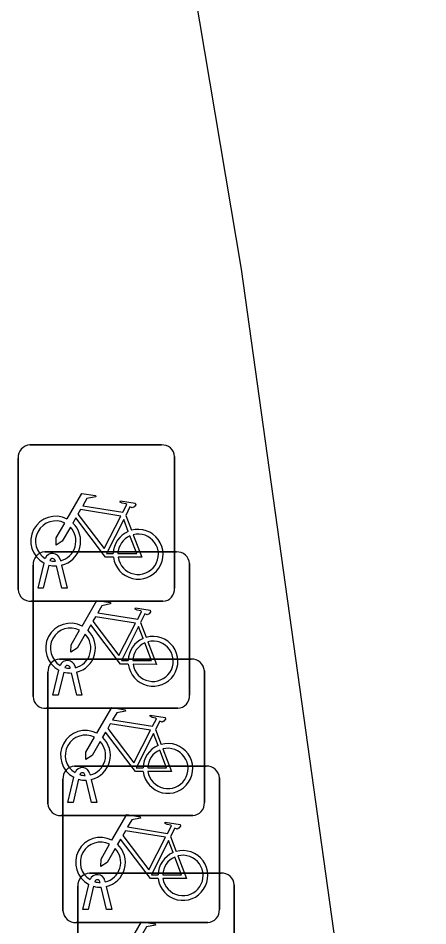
# Model space of a CAD drawing. Extents: x 160557 to 161245, y 385330 to 386505.
# Drawn here: x 161051.26 to 161053.88, y 386439.23 to 386445.03 of the extents above; entities that cross this region are included whole.
import ezdxf

# ---------------------------------------------------------------- set-up
doc = ezdxf.new("R2010")
doc.units = 0
doc.layers.add('IMGEO_Fietsenrek', color=7, linetype='Continuous')
doc.layers.add('IMGEO_Rijbaan_regionaal_gesloten', color=7, linetype='Continuous')

msp = doc.modelspace()

# ---------------------------------------------------------------- linework, layer by layer
at = {"layer": 'IMGEO_Fietsenrek'}
for p, q in [((161051.3339, 386442.2985), (161052.1748, 386442.2985)), ((161052.1748, 386442.2985), (161051.3339, 386442.2985)), ((161051.2595, 386441.3739), (161051.2595, 386442.2148)), ((161051.2595, 386442.2148), (161051.2595, 386441.3739)), ((161052.2585, 386442.2241), (161052.2585, 386441.3832)), ((161052.2585, 386441.3832), (161052.2585, 386442.2241)), ((161051.9462, 386441.8482), (161051.9825, 386441.753)), ((161051.4289, 386441.6145), (161052.2698, 386441.6145)), ((161052.2698, 386441.6145), (161051.4289, 386441.6145)), ((161051.3865, 386441.3833), (161051.4248, 386441.5433)), ((161051.4969, 386441.5549), (161051.4959, 386441.5592)), ((161051.5276, 386441.5664), (161051.5294, 386441.5585)), ((161052.3535, 386441.5401), (161052.3535, 386440.6992)), ((161052.3535, 386440.6992), (161052.3535, 386441.5401)), ((161051.3545, 386440.6899), (161051.3545, 386441.5308)), ((161051.3545, 386441.5308), (161051.3545, 386440.6899)), ((161051.4552, 386441.5311), (161051.4199, 386441.3833)), ((161051.538, 386441.3833), (161051.5041, 386441.525)), ((161051.5364, 386441.5293), (161051.5714, 386441.3833)), ((161051.4199, 386441.3833), (161051.3865, 386441.3833)), ((161051.5714, 386441.3833), (161051.538, 386441.3833)), ((161052.1841, 386441.2995), (161051.3432, 386441.2995)), ((161051.3432, 386441.2995), (161052.1841, 386441.2995)), ((161052.0412, 386441.1642), (161052.0775, 386441.069)), ((161051.5239, 386440.9295), (161052.3648, 386440.9295)), ((161052.3648, 386440.9295), (161051.5239, 386440.9295)), ((161051.4495, 386440.0049), (161051.4495, 386440.8458)), ((161051.4495, 386440.8458), (161051.4495, 386440.0049)), ((161051.4815, 386440.6993), (161051.5198, 386440.8593)), ((161051.5502, 386440.8471), (161051.5149, 386440.6993)), ((161051.5919, 386440.8709), (161051.5909, 386440.8752)), ((161051.633, 386440.6993), (161051.5991, 386440.841)), ((161051.6226, 386440.8824), (161051.6244, 386440.8745)), ((161051.6314, 386440.8453), (161051.6664, 386440.6993)), ((161052.4485, 386440.8551), (161052.4485, 386440.0142)), ((161052.4485, 386440.0142), (161052.4485, 386440.8551)), ((161051.5149, 386440.6993), (161051.4815, 386440.6993)), ((161051.6664, 386440.6993), (161051.633, 386440.6993)), ((161052.2791, 386440.6155), (161051.4382, 386440.6155)), ((161051.4382, 386440.6155), (161052.2791, 386440.6155)), ((161052.1362, 386440.4792), (161052.1725, 386440.384)), ((161051.6199, 386440.2455), (161052.4608, 386440.2455)), ((161052.4608, 386440.2455), (161051.6199, 386440.2455)), ((161051.5455, 386439.3209), (161051.5455, 386440.1618)), ((161051.5455, 386440.1618), (161051.5455, 386439.3209)), ((161051.5765, 386440.0143), (161051.6148, 386440.1743)), ((161051.6452, 386440.1621), (161051.6099, 386440.0143)), ((161051.6869, 386440.1859), (161051.6859, 386440.1902)), ((161051.728, 386440.0143), (161051.6941, 386440.156)), ((161051.7176, 386440.1974), (161051.7194, 386440.1895)), ((161051.7264, 386440.1603), (161051.7614, 386440.0143)), ((161052.5445, 386440.1711), (161052.5445, 386439.3302)), ((161052.5445, 386439.3302), (161052.5445, 386440.1711)), ((161051.6099, 386440.0143), (161051.5765, 386440.0143)), ((161051.7614, 386440.0143), (161051.728, 386440.0143)), ((161052.3741, 386439.9305), (161051.5332, 386439.9305)), ((161051.5332, 386439.9305), (161052.3741, 386439.9305)), ((161052.2322, 386439.7952), (161052.2685, 386439.7)), ((161051.7149, 386439.5615), (161052.5558, 386439.5615)), ((161052.5558, 386439.5615), (161051.7149, 386439.5615)), ((161051.7829, 386439.5019), (161051.7819, 386439.5062)), ((161051.8136, 386439.5134), (161051.8154, 386439.5055)), ((161051.6405, 386438.6369), (161051.6405, 386439.4778)), ((161051.6405, 386439.4778), (161051.6405, 386438.6369)), ((161051.6725, 386439.3303), (161051.7108, 386439.4903)), ((161051.7412, 386439.4781), (161051.7059, 386439.3303)), ((161051.824, 386439.3303), (161051.7901, 386439.472)), ((161051.8224, 386439.4763), (161051.8574, 386439.3303)), ((161052.6395, 386439.4871), (161052.6395, 386438.6462)), ((161052.6395, 386438.6462), (161052.6395, 386439.4871)), ((161051.7059, 386439.3303), (161051.6725, 386439.3303)), ((161051.8574, 386439.3303), (161051.824, 386439.3303)), ((161052.4701, 386439.2465), (161051.6292, 386439.2465)), ((161051.6292, 386439.2465), (161052.4701, 386439.2465))]:
    msp.add_line(p, q, dxfattribs=at)
for points in [[(161051.5721, 386441.8252), (161051.6668, 386441.9887), (161051.753, 386441.9749), (161051.7547, 386441.9662), (161051.6986, 386441.9553), (161051.6724, 386441.91), (161051.9276, 386441.8692)], [(161051.9276, 386441.8692), (161051.9526, 386441.918), (161051.9475, 386441.922), (161051.9243, 386441.9257), (161051.9116, 386441.9332), (161051.9106, 386441.9363), (161051.9128, 386441.9409), (161052.0076, 386441.9258), (161052.0099, 386441.9155), (161052.0005, 386441.9031), (161051.9881, 386441.8967), (161051.9736, 386441.9029), (161051.9462, 386441.8482)], [(161051.9147, 386441.844), (161051.6579, 386441.885), (161051.6412, 386441.8562), (161051.8082, 386441.6359), (161051.9147, 386441.844)], [(161051.8678, 386441.5805), (161051.8181, 386441.5806), (161051.6274, 386441.8323), (161051.6084, 386441.7995)], [(161051.5928, 386441.7727), (161051.5412, 386441.6835), (161051.5013, 386441.6575), (161051.5025, 386441.705), (161051.557, 386441.7992)], [(161051.9627, 386441.746), (161051.9334, 386441.8228), (161051.824, 386441.6047), (161051.8667, 386441.6046)], [(161051.8967, 386441.6045), (161052.0166, 386441.6043), (161051.9734, 386441.7179)], [(161051.9932, 386441.7248), (161052.0482, 386441.5802), (161051.8981, 386441.5805)], [(161051.6671, 386441.1412), (161051.7618, 386441.3047), (161051.848, 386441.2909), (161051.8497, 386441.2822), (161051.7936, 386441.2713), (161051.7674, 386441.226), (161052.0226, 386441.1852)], [(161052.0226, 386441.1852), (161052.0476, 386441.234), (161052.0425, 386441.238), (161052.0193, 386441.2417), (161052.0066, 386441.2492), (161052.0056, 386441.2523), (161052.0078, 386441.2569), (161052.1026, 386441.2418), (161052.1049, 386441.2315), (161052.0955, 386441.2191), (161052.0831, 386441.2127), (161052.0686, 386441.2189), (161052.0412, 386441.1642)], [(161052.0097, 386441.16), (161051.7529, 386441.201), (161051.7362, 386441.1722), (161051.9032, 386440.9519), (161052.0097, 386441.16)], [(161051.9628, 386440.8965), (161051.9131, 386440.8966), (161051.7224, 386441.1483), (161051.7034, 386441.1155)], [(161052.0577, 386441.062), (161052.0284, 386441.1388), (161051.919, 386440.9207), (161051.9617, 386440.9206)], [(161051.6878, 386441.0887), (161051.6362, 386440.9995), (161051.5963, 386440.9735), (161051.5975, 386441.021), (161051.652, 386441.1152)], [(161051.9917, 386440.9205), (161052.1116, 386440.9203), (161052.0684, 386441.0339)], [(161052.0882, 386441.0408), (161052.1432, 386440.8962), (161051.9931, 386440.8965)], [(161051.7621, 386440.4562), (161051.8568, 386440.6197), (161051.943, 386440.6059), (161051.9447, 386440.5972), (161051.8886, 386440.5863), (161051.8624, 386440.541), (161052.1176, 386440.5002)], [(161052.1176, 386440.5002), (161052.1426, 386440.549), (161052.1375, 386440.553), (161052.1143, 386440.5567), (161052.1016, 386440.5642), (161052.1006, 386440.5673), (161052.1028, 386440.5719), (161052.1976, 386440.5568), (161052.1999, 386440.5465), (161052.1905, 386440.5341), (161052.1781, 386440.5277), (161052.1636, 386440.5339), (161052.1362, 386440.4792)], [(161052.1047, 386440.475), (161051.8479, 386440.516), (161051.8312, 386440.4872), (161051.9982, 386440.2669), (161052.1047, 386440.475)], [(161052.0578, 386440.2115), (161052.0081, 386440.2116), (161051.8174, 386440.4633), (161051.7984, 386440.4305)], [(161052.1527, 386440.377), (161052.1234, 386440.4538), (161052.014, 386440.2357), (161052.0567, 386440.2356)], [(161051.7828, 386440.4037), (161051.7312, 386440.3145), (161051.6913, 386440.2885), (161051.6925, 386440.336), (161051.747, 386440.4302)], [(161052.0867, 386440.2355), (161052.2066, 386440.2353), (161052.1634, 386440.3489)], [(161052.1832, 386440.3558), (161052.2382, 386440.2112), (161052.0881, 386440.2115)], [(161051.8581, 386439.7722), (161051.9528, 386439.9357), (161052.039, 386439.9219), (161052.0407, 386439.9132), (161051.9846, 386439.9023), (161051.9584, 386439.857), (161052.2136, 386439.8162)], [(161052.2136, 386439.8162), (161052.2386, 386439.865), (161052.2335, 386439.869), (161052.2103, 386439.8727), (161052.1976, 386439.8802), (161052.1966, 386439.8833), (161052.1988, 386439.8879), (161052.2936, 386439.8728), (161052.2959, 386439.8625), (161052.2865, 386439.8501), (161052.2741, 386439.8437), (161052.2596, 386439.8499), (161052.2322, 386439.7952)], [(161052.2007, 386439.791), (161051.9439, 386439.832), (161051.9272, 386439.8032), (161052.0942, 386439.5829), (161052.2007, 386439.791)], [(161051.8788, 386439.7197), (161051.8272, 386439.6305), (161051.7873, 386439.6045), (161051.7885, 386439.652), (161051.843, 386439.7462)], [(161052.1538, 386439.5275), (161052.1041, 386439.5276), (161051.9134, 386439.7793), (161051.8944, 386439.7465)], [(161052.2487, 386439.693), (161052.2194, 386439.7698), (161052.11, 386439.5517), (161052.1527, 386439.5516)], [(161052.1827, 386439.5515), (161052.3026, 386439.5513), (161052.2594, 386439.6649)], [(161052.2792, 386439.6718), (161052.3342, 386439.5272), (161052.1841, 386439.5275)], [(161051.9531, 386439.0882), (161052.0478, 386439.2517), (161052.134, 386439.2379), (161052.1357, 386439.2292), (161052.0796, 386439.2183), (161052.0534, 386439.173), (161052.3086, 386439.1322)]]:
    msp.add_lwpolyline(points, dxfattribs=at)
for centre, radius, start, end in [((161051.3372, 386442.2206), 0.0779, 92.4484, 184.28452), ((161051.3372, 386442.2206), 0.0779, 92.4484, 184.28452), ((161052.1806, 386442.2208), 0.0779, 2.4484, 94.28452), ((161052.1806, 386442.2208), 0.0779, 2.4484, 94.28452), ((161051.4991, 386441.6839), 0.159, 62.67661, 242.13685), ((161051.4991, 386441.6839), 0.129, 63.31916, 238.90302), ((161051.4991, 386441.6839), 0.129, 283.60429, 43.43025), ((161051.4991, 386441.6839), 0.159, 283.5766, 46.60424), ((161052.0257, 386441.5999), 0.159, 113.3408, 178.32165), ((161052.0257, 386441.5999), 0.159, 187.0065, 105.77075), ((161052.0257, 386441.5999), 0.129, 113.92302, 177.95563), ((161052.0257, 386441.5999), 0.129, 188.67146, 104.58832), ((161051.4322, 386441.5366), 0.0779, 92.4484, 184.28452), ((161051.4322, 386441.5366), 0.0779, 92.4484, 184.28452), ((161051.4789, 386441.5553), 0.0499, 12.8025, 158.69338), ((161052.2756, 386441.5368), 0.0779, 2.4484, 94.28452), ((161052.2756, 386441.5368), 0.0779, 2.4484, 94.28452), ((161051.4789, 386441.5553), 0.0174, 12.8025, 163.45023), ((161051.4991, 386441.6839), 0.129, 253.41502, 269.02044), ((161051.4991, 386441.6839), 0.159, 253.99666, 271.78671), ((161051.3374, 386441.3772), 0.0779, 182.4484, 274.28452), ((161051.3374, 386441.3772), 0.0779, 182.4484, 274.28452), ((161052.1808, 386441.3774), 0.0779, 272.4484, 4.28452), ((161052.1808, 386441.3774), 0.0779, 272.4484, 4.28452), ((161051.5941, 386440.9999), 0.159, 62.67661, 242.13685), ((161051.5941, 386440.9999), 0.129, 63.31916, 238.90302), ((161051.5941, 386440.9999), 0.129, 283.60429, 43.43025), ((161051.5941, 386440.9999), 0.159, 283.5766, 46.60424), ((161052.1207, 386440.9159), 0.159, 187.0065, 105.77075), ((161052.1207, 386440.9159), 0.159, 113.3408, 178.32165), ((161052.1207, 386440.9159), 0.129, 113.92302, 177.95563), ((161052.1207, 386440.9159), 0.129, 188.67146, 104.58832), ((161051.5272, 386440.8516), 0.0779, 92.4484, 184.28452), ((161051.5272, 386440.8516), 0.0779, 92.4484, 184.28452), ((161051.5739, 386440.8713), 0.0499, 12.8025, 158.69338), ((161052.3706, 386440.8518), 0.0779, 2.4484, 94.28452), ((161052.3706, 386440.8518), 0.0779, 2.4484, 94.28452), ((161051.5941, 386440.9999), 0.159, 253.99666, 271.78671), ((161051.5739, 386440.8713), 0.0174, 12.8025, 163.45023), ((161051.5941, 386440.9999), 0.129, 253.41502, 269.02044), ((161051.4324, 386440.6932), 0.0779, 182.4484, 274.28452), ((161051.4324, 386440.6932), 0.0779, 182.4484, 274.28452), ((161052.2758, 386440.6934), 0.0779, 272.4484, 4.28452), ((161052.2758, 386440.6934), 0.0779, 272.4484, 4.28452), ((161051.6891, 386440.3149), 0.159, 62.67661, 242.13685), ((161051.6891, 386440.3149), 0.129, 63.31916, 238.90302), ((161051.6891, 386440.3149), 0.129, 283.60429, 43.43025), ((161051.6891, 386440.3149), 0.159, 283.5766, 46.60424), ((161052.2157, 386440.2309), 0.159, 113.3408, 178.32165), ((161052.2157, 386440.2309), 0.159, 187.0065, 105.77075), ((161052.2157, 386440.2309), 0.129, 113.92302, 177.95563), ((161052.2157, 386440.2309), 0.129, 188.67146, 104.58832), ((161051.6232, 386440.1676), 0.0779, 92.4484, 184.28452), ((161051.6232, 386440.1676), 0.0779, 92.4484, 184.28452), ((161051.6689, 386440.1863), 0.0499, 12.8025, 158.69338), ((161051.6689, 386440.1863), 0.0174, 12.8025, 163.45023), ((161052.4666, 386440.1678), 0.0779, 2.4484, 94.28452), ((161052.4666, 386440.1678), 0.0779, 2.4484, 94.28452), ((161051.6891, 386440.3149), 0.159, 253.99666, 271.78671), ((161051.6891, 386440.3149), 0.129, 253.41502, 269.02044), ((161051.5274, 386440.0082), 0.0779, 182.4484, 274.28452), ((161051.5274, 386440.0082), 0.0779, 182.4484, 274.28452), ((161052.3708, 386440.0084), 0.0779, 272.4484, 4.28452), ((161052.3708, 386440.0084), 0.0779, 272.4484, 4.28452), ((161051.7851, 386439.6309), 0.159, 62.67661, 242.13685), ((161051.7851, 386439.6309), 0.129, 63.31916, 238.90302), ((161051.7851, 386439.6309), 0.159, 283.5766, 46.60424), ((161051.7851, 386439.6309), 0.129, 283.60429, 43.43025), ((161052.3117, 386439.5469), 0.159, 113.3408, 178.32165), ((161052.3117, 386439.5469), 0.159, 187.0065, 105.77075), ((161052.3117, 386439.5469), 0.129, 113.92302, 177.95563), ((161052.3117, 386439.5469), 0.129, 188.67146, 104.58832), ((161052.5616, 386439.4838), 0.0779, 2.4484, 94.28452), ((161052.5616, 386439.4838), 0.0779, 2.4484, 94.28452), ((161051.7182, 386439.4836), 0.0779, 92.4484, 184.28452), ((161051.7182, 386439.4836), 0.0779, 92.4484, 184.28452), ((161051.7649, 386439.5023), 0.0499, 12.8025, 158.69338), ((161051.7649, 386439.5023), 0.0174, 12.8025, 163.45023), ((161051.7851, 386439.6309), 0.129, 253.41502, 269.02044), ((161051.7851, 386439.6309), 0.159, 253.99666, 271.78671), ((161052.4668, 386439.3244), 0.0779, 272.4484, 4.28452), ((161052.4668, 386439.3244), 0.0779, 272.4484, 4.28452), ((161051.6234, 386439.3242), 0.0779, 182.4484, 274.28452), ((161051.6234, 386439.3242), 0.0779, 182.4484, 274.28452)]:
    msp.add_arc(centre, radius, start, end, dxfattribs=at)
at = {"layer": 'IMGEO_Rijbaan_regionaal_gesloten'}
msp.add_lwpolyline([(161051.415, 386451.317), (161052.183, 386446.396), (161052.683, 386443.422), (161053.876, 386434.872)], dxfattribs=at)

doc.saveas('drawing.dxf')
